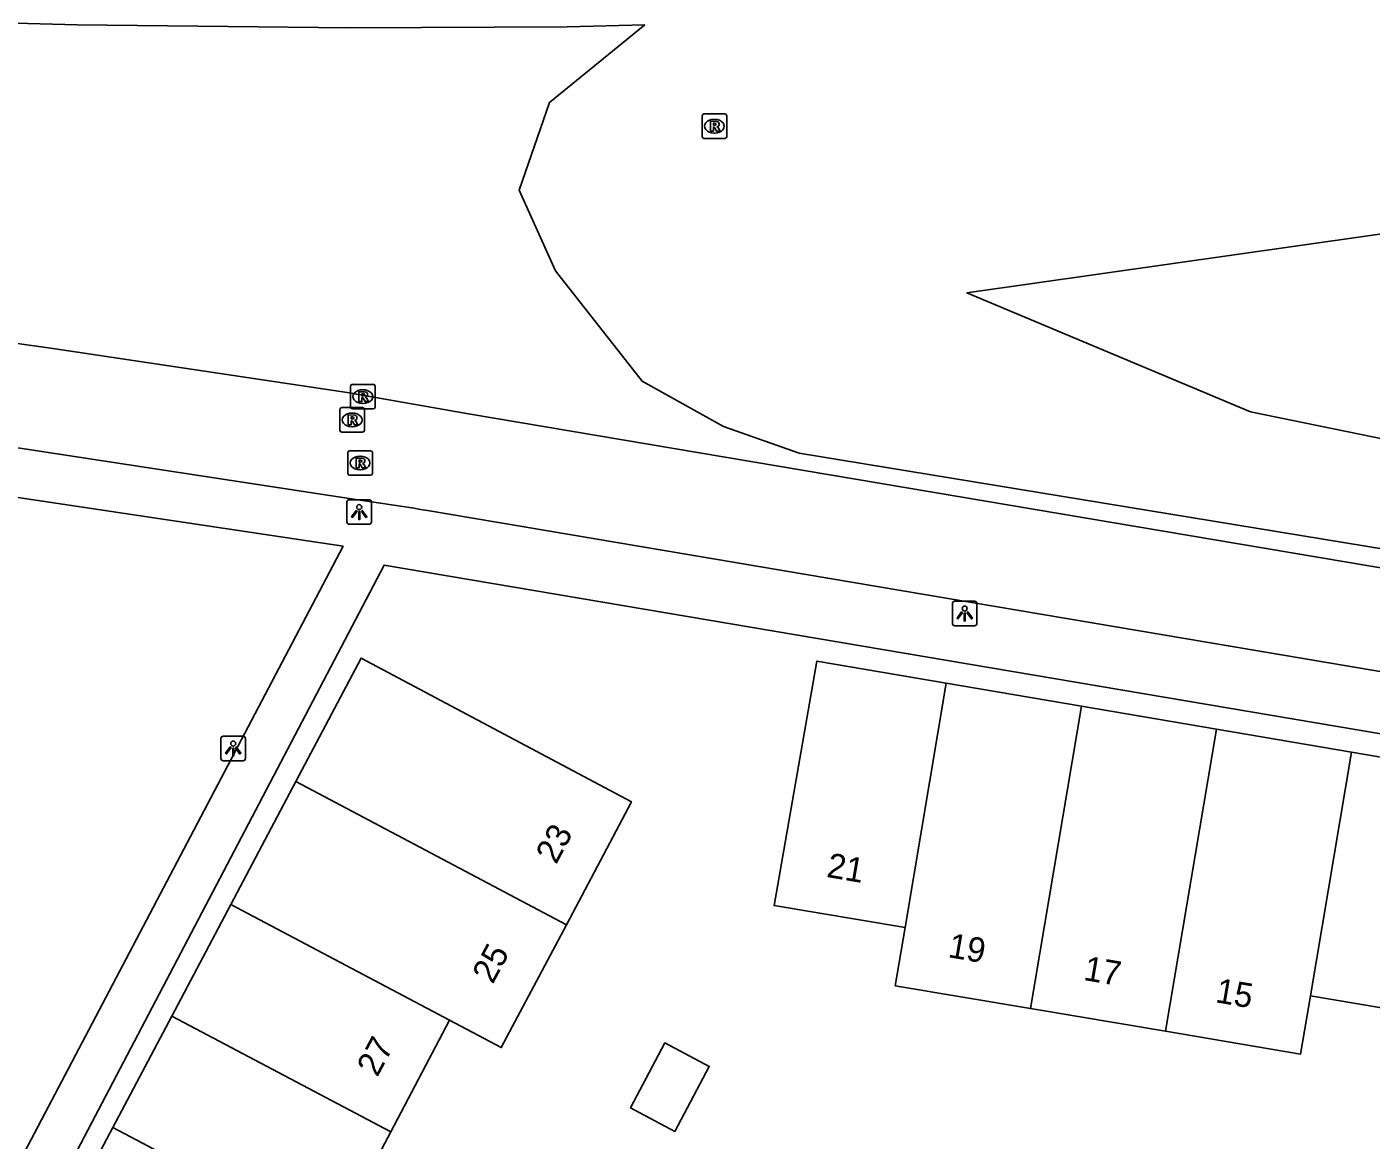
# Model space of a CAD drawing. Extents: x 160457 to 162082, y 388340 to 389736.
# Drawn here: x 160891.9 to 160946.7, y 389501 to 389546.3 of the extents above; entities that cross this region are included whole.
import ezdxf

# ---------------------------------------------------------------- set-up
doc = ezdxf.new("R2010")
doc.units = 0
for name, color, linetype in [('IMGEO_Fietspad_gesloten', 7, 'Continuous'), ('IMGEO_Groenvoorziening', 7, 'Continuous'), ('IMGEO_Lichtpunt', 7, 'Continuous'), ('IMGEO_Meer_plas_ven_vijver', 7, 'Continuous'), ('IMGEO_Pand', 7, 'Continuous'), ('IMGEO_Pand_nummerreeks', 7, 'Continuous'), ('IMGEO_Rioolput', 7, 'Continuous'), ('IMGEO_Voetpad_open', 7, 'Continuous')]:
    doc.layers.add(name, color=color, linetype=linetype)

msp = doc.modelspace()

# ---------------------------------------------------------------- linework, layer by layer
at = {"layer": 'IMGEO_Fietspad_gesloten'}
for points in [[(160991.152, 389516.838), (160955, 389522.958), (160909.887, 389530.575), (160904.943, 389531.45), (160893.054, 389533.225), (160880.309, 389535.029), (160865.84, 389536.922), (160848.003, 389539.077), (160839.391, 389540.031), (160830.765, 389540.854), (160822.128, 389541.546), (160813.481, 389542.106), (160804.827, 389542.535), (160785.135, 389543.605), (160766.852, 389544.572)], [(160859.043, 389533.608), (160861.543, 389533.291), (160864.478, 389532.914), (160867.412, 389532.534), (160870.346, 389532.152), (160873.279, 389531.767), (160876.212, 389531.38), (160877.711, 389531.182), (160879.21, 389530.983), (160880.709, 389530.784), (160882.207, 389530.584), (160883.706, 389530.384), (160905.301, 389527.089)], [(160908.219, 389526.637), (160953.524, 389518.982), (161018.494, 389507.93), (161022.657, 389507.207), (161024.198, 389506.907)]]:
    msp.add_lwpolyline(points, dxfattribs=at)
msp.add_arc((160884.181, 389381.097), 147.511, 80.62136, 81.76829, dxfattribs=at)
at = {"layer": 'IMGEO_Groenvoorziening'}
for points in [[(160766.852, 389544.572), (160767.435, 389546.422), (160770.431, 389549.386), (160774.763, 389551.927), (160778.734, 389553.13), (160784.945, 389552.843), (160790.149, 389552.065), (160795.99, 389550.917), (160805.036, 389549.981), (160811.937, 389549.511), (160819.261, 389549.824), (160834.972, 389549.918), (160847.377, 389549.277), (160860.516, 389548.194), (160877.35, 389546.864), (160893.949, 389546.417), (160905.008, 389546.305), (160913.915, 389546.345), (160917.079, 389546.416)], [(160917.079, 389546.416), (160913.188, 389543.258), (160911.955, 389539.68), (160913.438, 389536.403), (160916.962, 389531.899), (160920.275, 389530.058), (160923.357, 389528.974), (160983.741, 389519.055), (160993.53, 389517.42)]]:
    msp.add_lwpolyline(points, dxfattribs=at)
at = {"layer": 'IMGEO_Lichtpunt'}
for p, q in [((160904.942, 389526.977), (160904.942, 389526.17)), ((160904.942, 389526.977), (160904.942, 389526.17)), ((160905.844, 389527.072), (160905.036, 389527.072)), ((160905.844, 389527.072), (160905.036, 389527.072)), ((160905.938, 389526.17), (160905.938, 389526.977)), ((160905.938, 389526.17), (160905.938, 389526.977)), ((160905.036, 389526.076), (160905.844, 389526.076)), ((160905.036, 389526.076), (160905.844, 389526.076)), ((160930.503, 389522.938), (160929.695, 389522.938)), ((160930.503, 389522.938), (160929.695, 389522.938)), ((160929.601, 389522.843), (160929.601, 389522.036)), ((160929.601, 389522.843), (160929.601, 389522.036)), ((160930.597, 389522.036), (160930.597, 389522.843)), ((160930.597, 389522.036), (160930.597, 389522.843)), ((160929.695, 389521.942), (160930.503, 389521.942)), ((160929.695, 389521.942), (160930.503, 389521.942)), ((160900.712, 389517.438), (160899.904, 389517.438)), ((160900.712, 389517.438), (160899.904, 389517.438)), ((160899.81, 389517.343), (160899.81, 389516.536)), ((160899.81, 389517.343), (160899.81, 389516.536)), ((160900.806, 389516.536), (160900.806, 389517.343)), ((160900.806, 389516.536), (160900.806, 389517.343)), ((160899.904, 389516.442), (160900.712, 389516.442)), ((160899.904, 389516.442), (160900.712, 389516.442))]:
    msp.add_line(p, q, dxfattribs=at)
for points in [[(160905.316, 389526.641), (160905.355, 389526.613), (160905.167, 389526.351), (160905.129, 389526.378), (160905.316, 389526.641)], [(160905.418, 389526.593), (160905.465, 389526.593), (160905.465, 389526.271), (160905.418, 389526.271), (160905.418, 389526.593)], [(160905.528, 389526.613), (160905.566, 389526.64), (160905.753, 389526.378), (160905.714, 389526.35), (160905.528, 389526.613)], [(160929.975, 389522.507), (160930.014, 389522.479), (160929.826, 389522.217), (160929.788, 389522.244), (160929.975, 389522.507)], [(160930.077, 389522.459), (160930.124, 389522.459), (160930.124, 389522.137), (160930.077, 389522.137), (160930.077, 389522.459)], [(160930.187, 389522.479), (160930.225, 389522.506), (160930.412, 389522.244), (160930.373, 389522.216), (160930.187, 389522.479)], [(160900.184, 389517.007), (160900.223, 389516.979), (160900.035, 389516.717), (160899.997, 389516.744), (160900.184, 389517.007)], [(160900.286, 389516.959), (160900.333, 389516.959), (160900.333, 389516.637), (160900.286, 389516.637), (160900.286, 389516.959)], [(160900.396, 389516.979), (160900.434, 389517.006), (160900.621, 389516.744), (160900.582, 389516.716), (160900.396, 389516.979)]]:
    msp.add_lwpolyline(points, dxfattribs=at)
for centre in [(160905.441, 389526.775), (160930.1, 389522.641), (160900.309, 389517.141)]:
    msp.add_circle(centre, 0.0994, dxfattribs=at)
for centre, start, end in [((160905.036, 389526.977), 90, 180), ((160905.036, 389526.977), 90, 180), ((160905.844, 389526.977), 0, 90), ((160905.844, 389526.977), 0, 90), ((160905.036, 389526.17), 180, 270), ((160905.036, 389526.17), 180, 270), ((160905.844, 389526.17), 270, 0), ((160905.844, 389526.17), 270, 360), ((160929.695, 389522.843), 90, 180), ((160929.695, 389522.843), 90, 180), ((160930.503, 389522.843), 0, 90), ((160930.503, 389522.843), 0, 90), ((160929.695, 389522.036), 180, 270), ((160929.695, 389522.036), 180, 270), ((160930.503, 389522.036), 270, 0), ((160930.503, 389522.036), 270, 360), ((160899.904, 389517.343), 90, 180), ((160899.904, 389517.343), 90, 180), ((160900.712, 389517.343), 0, 90), ((160900.712, 389517.343), 0, 90), ((160899.904, 389516.536), 180, 270), ((160899.904, 389516.536), 180, 270), ((160900.712, 389516.536), 270, 0), ((160900.712, 389516.536), 270, 360)]:
    msp.add_arc(centre, 0.0946, start, end, dxfattribs=at)
at = {"layer": 'IMGEO_Meer_plas_ven_vijver'}
msp.add_lwpolyline([(161023.449, 389537.05), (161023.52, 389538.897), (161024.152, 389539.438), (161025.1, 389541.856), (161022.827, 389548.593), (161020.913, 389549.3), (161007.543, 389548.87), (160997.262, 389546.708), (160985.371, 389542.191), (160978.417, 389540.832), (160968.133, 389540.817), (160949.188, 389538.207), (160930.19, 389535.504), (160941.738, 389530.652), (160951.82, 389528.586), (160982.918, 389523.556), (160996.406, 389521.081), (161007.701, 389520.356), (161011.458, 389520.275), (161016.854, 389521.28), (161020.674, 389522.674), (161022.548, 389523.912), (161023.557, 389524.861), (161024.722, 389526.068)], dxfattribs=at)
at = {"layer": 'IMGEO_Pand'}
for points in [[(160902.863, 389515.596), (160905.519, 389520.617), (160916.529, 389514.77), (160913.876, 389509.762)], [(160927.669, 389509.645), (160922.335, 389510.544), (160924.08, 389520.501), (160929.347, 389519.602)], [(160929.347, 389519.602), (160927.669, 389509.645)], [(160929.347, 389519.602), (160934.851, 389518.663)], [(160932.774, 389506.35), (160934.851, 389518.663)], [(160934.851, 389518.663), (160940.353, 389517.724)], [(160940.353, 389517.724), (160938.277, 389505.421)], [(160940.353, 389517.724), (160945.849, 389516.787)], [(160945.849, 389516.787), (160951.185, 389515.876), (160950.682, 389512.927), (160953.881, 389512.381), (160952.694, 389505.423), (160944.179, 389506.859)], [(160945.849, 389516.787), (160944.179, 389506.859)], [(160900.212, 389510.586), (160902.863, 389515.596)], [(160902.863, 389515.596), (160913.876, 389509.762)], [(160897.802, 389506.03), (160900.212, 389510.586)], [(160900.212, 389510.586), (160909.115, 389505.871)], [(160913.876, 389509.762), (160911.224, 389504.754), (160909.115, 389505.871)], [(160932.774, 389506.35), (160927.27, 389507.278), (160927.669, 389509.645)], [(160944.179, 389506.859), (160943.781, 389504.493), (160938.277, 389505.421)], [(160895.405, 389501.499), (160897.802, 389506.03)], [(160906.721, 389501.329), (160897.802, 389506.03)], [(160938.277, 389505.421), (160932.774, 389506.35)], [(160909.115, 389505.871), (160906.721, 389501.329)], [(160918.29, 389501.337), (160919.693, 389503.989), (160917.891, 389504.949), (160916.49, 389502.3), (160918.29, 389501.337)], [(160892.761, 389496.501), (160895.405, 389501.499)], [(160895.405, 389501.499), (160904.326, 389496.786)], [(160906.721, 389501.329), (160904.326, 389496.786)]]:
    msp.add_lwpolyline(points, dxfattribs=at)
at = {"layer": 'IMGEO_Rioolput'}
for p, q in [((160919.406, 389541.865), (160919.406, 389542.717)), ((160919.481, 389542.791), (160920.333, 389542.791)), ((160919.894, 389542.571), (160919.919, 389542.571)), ((160920.407, 389542.717), (160920.407, 389541.865)), ((160920.333, 389541.791), (160919.481, 389541.791)), ((160919.917, 389542.011), (160919.892, 389542.011)), ((160905.086, 389530.85), (160905.086, 389531.702)), ((160905.161, 389531.776), (160906.013, 389531.776)), ((160906.087, 389531.702), (160906.087, 389530.85)), ((160905.574, 389531.556), (160905.599, 389531.556)), ((160904.652, 389529.901), (160904.652, 389530.753)), ((160904.727, 389530.827), (160905.579, 389530.827)), ((160905.14, 389530.607), (160905.165, 389530.607)), ((160906.013, 389530.776), (160905.161, 389530.776)), ((160905.597, 389530.996), (160905.572, 389530.996)), ((160905.653, 389530.753), (160905.653, 389529.901)), ((160905.163, 389530.047), (160905.138, 389530.047)), ((160905.579, 389529.827), (160904.727, 389529.827)), ((160904.975, 389528.145), (160904.975, 389528.997)), ((160905.05, 389529.071), (160905.902, 389529.071)), ((160905.976, 389528.997), (160905.976, 389528.145)), ((160905.463, 389528.851), (160905.488, 389528.851)), ((160905.902, 389528.071), (160905.05, 389528.071)), ((160905.486, 389528.291), (160905.461, 389528.291))]:
    msp.add_line(p, q, dxfattribs=at)
for points in [[(160919.406, 389541.865), (160919.406, 389542.717)], [(160919.481, 389542.791), (160920.333, 389542.791)], [(160920.407, 389542.717), (160920.407, 389541.865)], [(160919.995, 389542.489), (160919.743, 389542.491), (160919.743, 389542.091)], [(160919.743, 389542.091), (160919.867, 389542.091), (160919.867, 389542.253), (160919.878, 389542.253)], [(160919.921, 389542.41), (160919.867, 389542.41), (160919.867, 389542.329)], [(160919.867, 389542.329), (160919.919, 389542.329)], [(160919.925, 389542.224), (160919.996, 389542.091), (160920.136, 389542.091), (160920.071, 389542.217)], [(160920.333, 389541.791), (160919.481, 389541.791)], [(160905.086, 389530.85), (160905.086, 389531.702)], [(160905.161, 389531.776), (160906.013, 389531.776)], [(160906.087, 389531.702), (160906.087, 389530.85)], [(160905.675, 389531.474), (160905.423, 389531.476), (160905.423, 389531.076)], [(160905.423, 389531.076), (160905.547, 389531.076), (160905.547, 389531.238), (160905.558, 389531.238)], [(160905.601, 389531.395), (160905.547, 389531.395), (160905.547, 389531.314)], [(160905.547, 389531.314), (160905.599, 389531.314)], [(160905.605, 389531.209), (160905.676, 389531.076), (160905.816, 389531.076), (160905.751, 389531.202)], [(160904.652, 389529.901), (160904.652, 389530.753)], [(160904.727, 389530.827), (160905.579, 389530.827)], [(160905.241, 389530.525), (160904.989, 389530.527), (160904.989, 389530.127)], [(160906.013, 389530.776), (160905.161, 389530.776)], [(160905.653, 389530.753), (160905.653, 389529.901)], [(160904.989, 389530.127), (160905.113, 389530.127), (160905.113, 389530.289), (160905.124, 389530.289)], [(160905.167, 389530.446), (160905.113, 389530.446), (160905.113, 389530.365)], [(160905.113, 389530.365), (160905.165, 389530.365)], [(160905.171, 389530.26), (160905.242, 389530.127), (160905.382, 389530.127), (160905.317, 389530.253)], [(160905.579, 389529.827), (160904.727, 389529.827)], [(160904.975, 389528.145), (160904.975, 389528.997)], [(160905.05, 389529.071), (160905.902, 389529.071)], [(160905.976, 389528.997), (160905.976, 389528.145)], [(160905.564, 389528.769), (160905.312, 389528.771), (160905.312, 389528.371)], [(160905.312, 389528.371), (160905.436, 389528.371), (160905.436, 389528.533), (160905.447, 389528.533)], [(160905.49, 389528.69), (160905.436, 389528.69), (160905.436, 389528.609)], [(160905.436, 389528.609), (160905.488, 389528.609)], [(160905.494, 389528.504), (160905.565, 389528.371), (160905.705, 389528.371), (160905.64, 389528.497)], [(160905.902, 389528.071), (160905.05, 389528.071)]]:
    msp.add_lwpolyline(points, dxfattribs=at)
for centre, radius, start, end in [((160919.483, 389542.715), 0.0765, 91.552, 178.448), ((160919.483, 389542.715), 0.0765, 91.552, 178.448), ((160920.331, 389542.715), 0.0765, 1.552, 88.448), ((160920.331, 389542.715), 0.0765, 1.552, 88.448), ((160919.877, 389542.2), 0.0533, 26.0293, 88.6989), ((160919.903, 389542.518), 0.19, 274.7715, 282.9687), ((160919.927, 389542.314), 0.0964, 77.0061, 93.1865), ((160919.941, 389542.371), 0.0378, 276.6634, 79.6772), ((160919.994, 389542.379), 0.109, 350.3612, 89.416), ((160919.992, 389542.379), 0.112, 277.5842, 350.9817), ((160919.976, 389542.164), 0.108, 29.5134, 73.7905), ((160919.483, 389541.867), 0.0765, 181.552, 268.448), ((160919.483, 389541.867), 0.0765, 181.552, 268.448), ((160920.331, 389541.867), 0.0765, 271.552, 358.448), ((160920.331, 389541.867), 0.0765, 271.552, 358.448), ((160905.163, 389531.7), 0.0765, 91.552, 178.448), ((160905.163, 389531.7), 0.0765, 91.552, 178.448), ((160906.011, 389531.7), 0.0765, 1.552, 88.448), ((160906.011, 389531.7), 0.0765, 1.552, 88.448), ((160905.557, 389531.185), 0.0533, 26.0293, 88.6989), ((160905.583, 389531.503), 0.19, 274.7715, 282.9687), ((160905.607, 389531.299), 0.0964, 77.0061, 93.1865), ((160905.621, 389531.356), 0.0378, 276.6634, 79.6772), ((160905.674, 389531.364), 0.109, 350.3612, 89.416), ((160905.672, 389531.364), 0.112, 277.5842, 350.9817), ((160905.656, 389531.149), 0.108, 29.5134, 73.7905), ((160904.729, 389530.751), 0.0765, 91.552, 178.448), ((160904.729, 389530.751), 0.0765, 91.552, 178.448), ((160905.163, 389530.852), 0.0765, 181.552, 268.448), ((160905.163, 389530.852), 0.0765, 181.552, 268.448), ((160905.24, 389530.415), 0.109, 350.3612, 89.416), ((160905.577, 389530.751), 0.0765, 1.552, 88.448), ((160905.577, 389530.751), 0.0765, 1.552, 88.448), ((160906.011, 389530.852), 0.0765, 271.552, 358.448), ((160906.011, 389530.852), 0.0765, 271.552, 358.448), ((160905.123, 389530.236), 0.0533, 26.0293, 88.6989), ((160905.149, 389530.554), 0.19, 274.7715, 282.9687), ((160905.173, 389530.35), 0.0964, 77.0061, 93.1865), ((160905.187, 389530.407), 0.0378, 276.6634, 79.6772), ((160905.238, 389530.415), 0.112, 277.5842, 350.9817), ((160905.222, 389530.2), 0.108, 29.5134, 73.7905), ((160904.729, 389529.903), 0.0765, 181.552, 268.448), ((160904.729, 389529.903), 0.0765, 181.552, 268.448), ((160905.577, 389529.903), 0.0765, 271.552, 358.448), ((160905.577, 389529.903), 0.0765, 271.552, 358.448), ((160905.052, 389528.995), 0.0765, 91.552, 178.448), ((160905.052, 389528.995), 0.0765, 91.552, 178.448), ((160905.9, 389528.995), 0.0765, 1.552, 88.448), ((160905.9, 389528.995), 0.0765, 1.552, 88.448), ((160905.446, 389528.48), 0.0533, 26.0293, 88.6989), ((160905.472, 389528.798), 0.19, 274.7715, 282.9687), ((160905.496, 389528.594), 0.0964, 77.0061, 93.1865), ((160905.51, 389528.651), 0.0378, 276.6634, 79.6772), ((160905.563, 389528.659), 0.109, 350.3612, 89.416), ((160905.561, 389528.659), 0.112, 277.5842, 350.9817), ((160905.545, 389528.444), 0.108, 29.5134, 73.7905), ((160905.052, 389528.147), 0.0765, 181.552, 268.448), ((160905.052, 389528.147), 0.0765, 181.552, 268.448), ((160905.9, 389528.147), 0.0765, 271.552, 358.448), ((160905.9, 389528.147), 0.0765, 271.552, 358.448)]:
    msp.add_arc(centre, radius, start, end, dxfattribs=at)
for centre, major_axis, ratio, start_param, end_param in [((160919.893, 389542.291), (-0.387, 0.002), 0.722429, 4.712389, 7.853982), ((160919.918, 389542.291), (-0.39, 0.002), 0.717154, 1.570796, 4.712389), ((160905.573, 389531.276), (-0.387, 0.002), 0.722429, 4.712389, 7.853982), ((160905.598, 389531.276), (-0.39, 0.002), 0.717154, 1.570796, 4.712389), ((160905.139, 389530.327), (-0.387, 0.002), 0.722429, 4.712389, 7.853982), ((160905.164, 389530.327), (-0.39, 0.002), 0.717154, 1.570796, 4.712389), ((160905.462, 389528.571), (-0.387, 0.002), 0.722429, 4.712389, 7.853982), ((160905.487, 389528.571), (-0.39, 0.002), 0.717154, 1.570796, 4.712389)]:
    msp.add_ellipse(centre, major_axis=major_axis, ratio=ratio, start_param=start_param, end_param=end_param, dxfattribs=at)
at = {"layer": 'IMGEO_Voetpad_open'}
for points in [[(160858.808, 389531.619), (160861.295, 389531.303), (160864.217, 389530.926), (160867.138, 389530.546), (160870.059, 389530.164), (160872.98, 389529.778), (160875.9, 389529.39), (160877.393, 389529.191), (160878.885, 389528.992), (160880.377, 389528.791), (160881.87, 389528.591), (160883.362, 389528.39), (160904.781, 389525.177), (160887.783, 389492.871), (160889.437, 389491.965)], [(160996.483, 389509.148), (160954.107, 389516.345), (160906.455, 389524.408), (160889.437, 389491.965)]]:
    msp.add_lwpolyline(points, dxfattribs=at)

# ---------------------------------------------------------------- texts
at = {"layer": 'IMGEO_Pand_nummerreeks'}
for s, rotation, p in [('23', 61.8909, (160913.461, 389512.19)), ('21', 350.2368, (160924.442, 389511.713)), ('19', 350.2311, (160929.387, 389508.445)), ('25', 61.8966, (160910.877, 389507.308)), ('17', 350.2196, (160934.907, 389507.514)), ('15', 350.2311, (160940.279, 389506.608)), ('27', 62.0112, (160906.177, 389503.521))]:
    msp.add_text(s, height=1, rotation=rotation, dxfattribs=at).set_placement(p)

doc.saveas('drawing.dxf')
